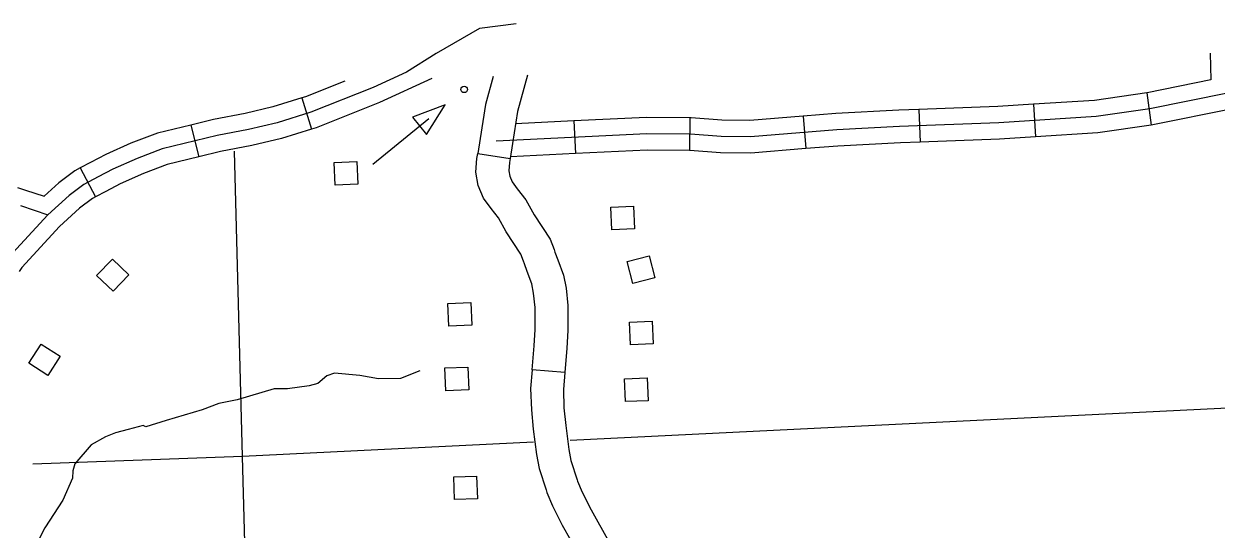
# Model space of a CAD drawing. Extents: x 1671357 to 13005564, y 567358 to 14261451.
# Drawn here: x 12758301.586 to 12758303.412, y 14259948.452 to 14259949.225 of the extents above; entities that cross this region are included whole.
import ezdxf

# ---------------------------------------------------------------- set-up
doc = ezdxf.new("R2010")
doc.units = 0
for name, color, linetype in [('31', 7, 'Continuous'), ('32', 7, 'Continuous'), ('35', 7, 'Continuous'), ('5', 7, 'Continuous'), ('56', 7, 'Continuous')]:
    doc.layers.add(name, color=color, linetype=linetype)

msp = doc.modelspace()

# ---------------------------------------------------------------- linework, layer by layer
at = {"layer": '31'}
for p, q in [((12758302.2813, 14259949.0269), (12758302.3308, 14259949.019)), ((12758302.4145, 14259948.6914), (12758302.3646, 14259948.6955))]:
    msp.add_line(p, q, dxfattribs=at)
for points in [[(12758302.3049, 14259949.1449), (12758302.293, 14259949.1017), (12758302.285, 14259949.0497), (12758302.2813, 14259949.0269)], [(12758302.3573, 14259949.1466), (12758302.3421, 14259949.0912), (12758302.3344, 14259949.0419), (12758302.3308, 14259949.019)], [(12758302.3527, 14259948.858), (12758302.3511, 14259948.8621), (12758302.3472, 14259948.8727), (12758302.3247, 14259948.907), (12758302.3128, 14259948.9282), (12758302.3018, 14259948.9428), (12758302.29, 14259948.9586), (12758302.2817, 14259948.978), (12758302.2785, 14259948.9983), (12758302.2801, 14259949.019), (12758302.2813, 14259949.0269)], [(12758302.3308, 14259949.019), (12758302.3298, 14259949.0132), (12758302.3289, 14259949.0003), (12758302.3302, 14259948.992), (12758302.3337, 14259948.9837), (12758302.3418, 14259948.9729), (12758302.3548, 14259948.9557), (12758302.3675, 14259948.933), (12758302.3922, 14259948.8955), (12758302.398, 14259948.8797), (12758302.3995, 14259948.8758)], [(12758302.3995, 14259948.8758), (12758302.4041, 14259948.8638), (12758302.4124, 14259948.8407), (12758302.4164, 14259948.8205), (12758302.4193, 14259948.794), (12758302.4192, 14259948.7557), (12758302.4176, 14259948.7288), (12758302.4145, 14259948.6914)], [(12758302.3646, 14259948.6955), (12758302.3676, 14259948.7324), (12758302.3691, 14259948.7573), (12758302.3692, 14259948.7913), (12758302.3668, 14259948.8129), (12758302.364, 14259948.8273), (12758302.3571, 14259948.8464), (12758302.3527, 14259948.858)], [(12758302.3646, 14259948.6955), (12758302.3622, 14259948.667), (12758302.3633, 14259948.6342), (12758302.3663, 14259948.6046), (12758302.3713, 14259948.566), (12758302.3752, 14259948.5448), (12758302.3859, 14259948.5119)], [(12758302.4145, 14259948.6914), (12758302.4124, 14259948.6657), (12758302.4133, 14259948.6376), (12758302.416, 14259948.6104), (12758302.4208, 14259948.5738), (12758302.4239, 14259948.5571), (12758302.4335, 14259948.5274)], [(12758302.3859, 14259948.5119), (12758302.3872, 14259948.5078), (12758302.3958, 14259948.4873), (12758302.4106, 14259948.4578), (12758302.4358, 14259948.4129), (12758302.4412, 14259948.3931), (12758302.45, 14259948.368), (12758302.4533, 14259948.3529)], [(12758302.4335, 14259948.5274), (12758302.4342, 14259948.5252), (12758302.4413, 14259948.5082), (12758302.4549, 14259948.4813), (12758302.4825, 14259948.432), (12758302.489, 14259948.408), (12758302.4983, 14259948.3816), (12758302.5022, 14259948.3633)]]:
    msp.add_lwpolyline(points, dxfattribs=at)
at = {"layer": '32'}
for p, q in [((12758303.3054, 14259949.1198), (12758303.3125, 14259949.0702)), ((12758302.0118, 14259949.1119), (12758302.0266, 14259949.0641)), ((12758303.1321, 14259949.1024), (12758303.1353, 14259949.0524)), ((12758302.606, 14259949.0815), (12758302.6056, 14259949.0314)), ((12758302.7796, 14259949.0842), (12758302.7837, 14259949.0343)), ((12758302.9567, 14259949.0943), (12758302.9586, 14259949.0443)), ((12758301.8422, 14259949.0704), (12758301.854, 14259949.0218)), ((12758302.4284, 14259949.0766), (12758302.4309, 14259949.0266)), ((12758301.6728, 14259949.0048), (12758301.6961, 14259948.9605))]:
    msp.add_line(p, q, dxfattribs=at)
for points in [[(12758302.3401, 14259949.2253), (12758302.284, 14259949.2183), (12758302.2178, 14259949.18), (12758302.172, 14259949.1515), (12758302.1209, 14259949.1279), (12758302.0256, 14259949.09), (12758301.9742, 14259949.074), (12758301.9302, 14259949.0638), (12758301.8822, 14259949.0544), (12758301.7983, 14259949.034), (12758301.7598, 14259949.0193), (12758301.7228, 14259949.003), (12758301.7002, 14259948.991), (12758301.678, 14259948.9793), (12758301.6557, 14259948.9626), (12758301.6232, 14259948.933), (12758301.5635, 14259948.8682)], [(12758303.4028, 14259949.1803), (12758303.4036, 14259949.1397)], [(12758302.0776, 14259949.1376), (12758302.0173, 14259949.1136), (12758302.0118, 14259949.1119)], [(12758302.2108, 14259949.1419), (12758302.1308, 14259949.1049), (12758302.034, 14259949.0663), (12758302.0266, 14259949.0641)], [(12758303.4036, 14259949.1397), (12758303.3062, 14259949.1199), (12758303.3054, 14259949.1198)], [(12758303.3054, 14259949.1198), (12758303.2256, 14259949.1082), (12758303.1321, 14259949.1024)], [(12758303.429, 14259949.1193), (12758303.3104, 14259949.0952)], [(12758302.0118, 14259949.1119), (12758301.9677, 14259949.0982), (12758301.925, 14259949.0883), (12758301.8769, 14259949.0788), (12758301.8422, 14259949.0704)], [(12758303.1321, 14259949.1024), (12758303.0777, 14259949.0989), (12758302.9567, 14259949.0943)], [(12758303.4744, 14259949.1091), (12758303.4726, 14259949.1095), (12758303.4667, 14259949.1086), (12758303.4589, 14259949.1055), (12758303.4483, 14259949.1006), (12758303.4368, 14259949.0953), (12758303.3147, 14259949.0705), (12758303.3125, 14259949.0702)], [(12758303.3104, 14259949.0952), (12758303.2281, 14259949.0833), (12758303.0789, 14259949.0739), (12758302.9272, 14259949.0681), (12758302.8309, 14259949.0633), (12758302.6988, 14259949.0523), (12758302.654, 14259949.0531), (12758302.6071, 14259949.0565), (12758302.54, 14259949.057), (12758302.3097, 14259949.0458)], [(12758302.606, 14259949.0815), (12758302.5395, 14259949.082), (12758302.4284, 14259949.0766)], [(12758302.7796, 14259949.0842), (12758302.698, 14259949.0774), (12758302.6551, 14259949.0781), (12758302.6081, 14259949.0815), (12758302.606, 14259949.0815)], [(12758302.9567, 14259949.0943), (12758302.9261, 14259949.0931), (12758302.8293, 14259949.0883), (12758302.7796, 14259949.0842)], [(12758301.8422, 14259949.0704), (12758301.7908, 14259949.058), (12758301.7503, 14259949.0425), (12758301.7118, 14259949.0255), (12758301.6885, 14259949.0131), (12758301.6728, 14259949.0048)], [(12758302.0266, 14259949.0641), (12758301.9808, 14259949.0499), (12758301.9355, 14259949.0393), (12758301.8876, 14259949.0299), (12758301.854, 14259949.0218)], [(12758302.4284, 14259949.0766), (12758302.3391, 14259949.0723)], [(12758303.3125, 14259949.0702), (12758303.2307, 14259949.0584), (12758303.1353, 14259949.0524)], [(12758302.9586, 14259949.0443), (12758302.9283, 14259949.0431), (12758302.8326, 14259949.0383), (12758302.7837, 14259949.0343)], [(12758303.1353, 14259949.0524), (12758303.0802, 14259949.0489), (12758302.9586, 14259949.0443)], [(12758302.4309, 14259949.0266), (12758302.3313, 14259949.0218)], [(12758302.6056, 14259949.0314), (12758302.5405, 14259949.0319), (12758302.4309, 14259949.0266)], [(12758302.7837, 14259949.0343), (12758302.6996, 14259949.0273), (12758302.6529, 14259949.0281), (12758302.6061, 14259949.0314), (12758302.6056, 14259949.0314)], [(12758301.6728, 14259949.0048), (12758301.6646, 14259949.0005), (12758301.6397, 14259948.9819), (12758301.6172, 14259948.9614)], [(12758301.854, 14259949.0218), (12758301.8057, 14259949.0101), (12758301.7693, 14259948.9961), (12758301.7337, 14259948.9804), (12758301.712, 14259948.9688), (12758301.6961, 14259948.9605)], [(12758301.5764, 14259948.9747), (12758301.5888, 14259948.9709), (12758301.6172, 14259948.9614)], [(12758301.6961, 14259948.9605), (12758301.6914, 14259948.958), (12758301.6717, 14259948.9432), (12758301.6409, 14259948.9153), (12758301.5831, 14259948.8525), (12758301.5789, 14259948.8464)], [(12758301.5812, 14259948.947), (12758301.6232, 14259948.933)]]:
    msp.add_lwpolyline(points, dxfattribs=at)
at = {"layer": '35'}
msp.add_lwpolyline([(12758302.1928, 14259948.6939), (12758302.1629, 14259948.6826), (12758302.1292, 14259948.6818), (12758302.1009, 14259948.687), (12758302.062, 14259948.6907), (12758302.0502, 14259948.6865), (12758302.0366, 14259948.6745), (12758302.0231, 14259948.6713), (12758301.9899, 14259948.6665), (12758301.9695, 14259948.6666), (12758301.9131, 14259948.6498), (12758301.8847, 14259948.6439), (12758301.8594, 14259948.6344), (12758301.8043, 14259948.618), (12758301.773, 14259948.6086), (12758301.7689, 14259948.6105), (12758301.7461, 14259948.6041), (12758301.7266, 14259948.5993), (12758301.7115, 14259948.5933), (12758301.6893, 14259948.5806), (12758301.6645, 14259948.5517), (12758301.6613, 14259948.5412), (12758301.6608, 14259948.5298), (12758301.6462, 14259948.496), (12758301.6183, 14259948.4536), (12758301.6063, 14259948.4299)], dxfattribs=at)
at = {"layer": '5'}
for points in [[(12758301.9368, 14259947.9809), (12758301.921, 14259948.5632), (12758301.9086, 14259949.0304)], [(12758303.668, 14259948.6487), (12758302.4227, 14259948.5877)], [(12758302.3664, 14259948.585), (12758301.921, 14259948.5632), (12758301.6001, 14259948.5514)]]:
    msp.add_lwpolyline(points, dxfattribs=at)
at = {"layer": '56'}
msp.add_line((12758302.1204, 14259949.0105), (12758302.2064, 14259949.0802), dxfattribs=at)
for points in [[(12758302.1812, 14259949.0825), (12758302.2026, 14259949.0561), (12758302.2316, 14259949.1014)], [(12758302.0627, 14259948.9784), (12758302.0615, 14259949.0132), (12758302.0963, 14259949.0144), (12758302.0975, 14259948.9797)], [(12758302.4863, 14259948.9102), (12758302.4848, 14259948.9449), (12758302.5196, 14259948.9464), (12758302.5211, 14259948.9117)], [(12758301.7229, 14259948.8161), (12758301.6978, 14259948.8402), (12758301.722, 14259948.8653), (12758301.7471, 14259948.8412)], [(12758302.5187, 14259948.8276), (12758302.51, 14259948.8613), (12758302.5437, 14259948.87), (12758302.5524, 14259948.8363)], [(12758302.2372, 14259948.7625), (12758302.2357, 14259948.7972), (12758302.2706, 14259948.7987), (12758302.2721, 14259948.7639)], [(12758302.515, 14259948.7338), (12758302.5135, 14259948.7686), (12758302.5484, 14259948.7701), (12758302.5498, 14259948.7353)], [(12758301.6229, 14259948.6871), (12758301.5937, 14259948.7059), (12758301.6126, 14259948.7352), (12758301.6418, 14259948.7164)], [(12758302.2326, 14259948.6637), (12758302.2311, 14259948.6985), (12758302.2659, 14259948.6999), (12758302.2674, 14259948.6652)], [(12758302.5075, 14259948.647), (12758302.506, 14259948.6817), (12758302.5408, 14259948.6832), (12758302.5423, 14259948.6484)], [(12758302.2458, 14259948.4969), (12758302.2444, 14259948.5316), (12758302.2792, 14259948.5331), (12758302.2807, 14259948.4984)]]:
    msp.add_lwpolyline(points, close=True, dxfattribs=at)
msp.add_circle((12758302.2604, 14259949.125), 0.00501, dxfattribs=at)

doc.saveas('drawing.dxf')
